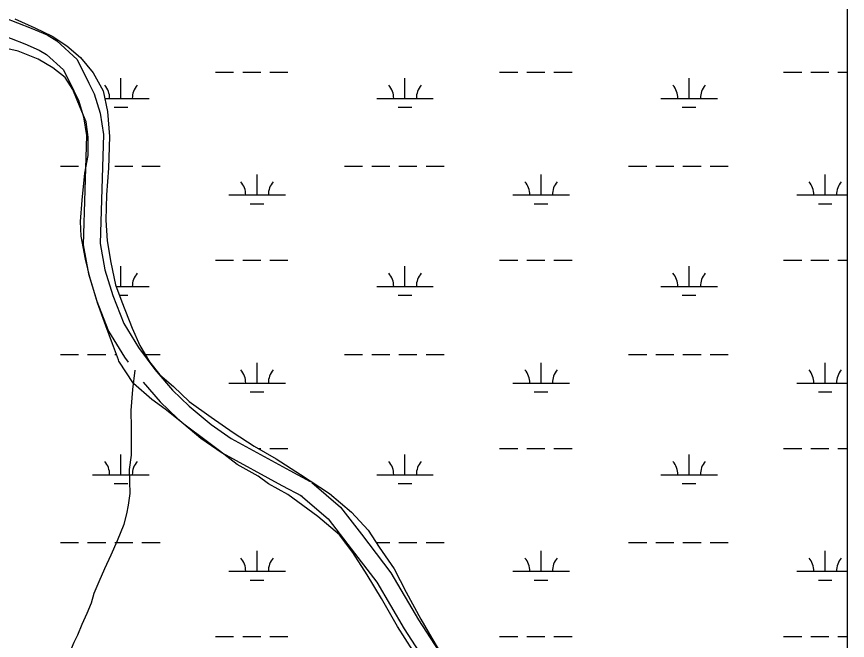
# Model space of a CAD drawing. Extents: x 3161564 to 3199464, y 849354 to 874788.
# Drawn here: x 3187009 to 3188477, y 870186 to 871289 of the extents above; entities that cross this region are included whole.
import ezdxf

# ---------------------------------------------------------------- set-up
doc = ezdxf.new("R2010")
doc.units = 0
doc.layers.add('V-ROAD-CNTR', color=7, linetype='Continuous')
doc.layers.add('V-WETL-SWMP', color=7, linetype='Continuous')

msp = doc.modelspace()

# ---------------------------------------------------------------- linework, layer by layer
at = {"layer": 'V-ROAD-CNTR'}
for points in [[(3186986.5, 871287.1), (3187034.8, 871268.8), (3187063.1, 871256.6), (3187080.2, 871246.3), (3187116.6, 871212.9), (3187137.1, 871171), (3187146.5, 871152.4), (3187156.9, 871118.5), (3187163, 871080.4), (3187156.9, 870887.6), (3187165.3, 870841.5), (3187179.4, 870795.8), (3187198.9, 870746.1), (3187224.7, 870703.7), (3187253.5, 870665.1), (3187285, 870628.7), (3187314, 870600.5), (3187353.2, 870567.6), (3187388.2, 870543.1), (3187492.1, 870486.5), (3187528.1, 870467.2)], [(3186974.8, 871259.5), (3187023.6, 871241), (3187049.4, 871229.9), (3187062.1, 871222.2), (3187092.2, 871194.7), (3187110.2, 871157.7), (3187118.5, 871141.2), (3187127.6, 871111.7), (3187133, 871078.5), (3187126.8, 870885.4), (3187136.1, 870834.4), (3187151, 870785.9), (3187171.9, 870732.7), (3187199.8, 870686.9), (3187206.4, 870678)], [(3187199.4, 870391.6), (3187204.2, 870409.7), (3187207, 870425.3), (3187209.9, 870445.9), (3187209.6, 870467), (3187208.8, 870488.4), (3187212.1, 870513.3), (3187212.2, 870537.1), (3187212.6, 870562.1), (3187212, 870592.7), (3187215, 870629.4), (3187219.1, 870663.8)], [(3187233.1, 870642.9), (3187263.2, 870608.1), (3187293.8, 870578.2), (3187334.9, 870543.8), (3187372.3, 870517.6), (3187477.8, 870460.1), (3187513.9, 870440.8)], [(3187530.8, 870465.4), (3187581.5, 870421.7), (3187618.5, 870373.9), (3187670.8, 870305.7), (3187719.4, 870222.4), (3187775.8, 870135.2), (3187832.2, 870060.2), (3187903.2, 869952.3), (3187922.3, 869922.8)], [(3187511.2, 870442.6), (3187559.7, 870401), (3187594.7, 870355.6), (3187645.9, 870288.9), (3187693.9, 870206.7), (3187751.2, 870118.1), (3187807.6, 870043), (3187878.9, 869934.7), (3187895.7, 869909.2)], [(3187171.4, 869991.4), (3187161.8, 870019.4), (3187153.9, 870042), (3187142.7, 870072.4), (3187132.1, 870097.1), (3187120.5, 870124.1), (3187112.8, 870145.2), (3187107.7, 870158.5), (3187106.4, 870166.2), (3187106.3, 870171.6), (3187111.1, 870182.9), (3187117.6, 870195.7), (3187125.2, 870214.8), (3187134.2, 870234.4), (3187141.7, 870252.6), (3187146.6, 870269.5), (3187155.3, 870290.4), (3187165.3, 870313.1), (3187176.4, 870337.1), (3187187.9, 870363), (3187199.4, 870391.6)]]:
    msp.add_lwpolyline(points, dxfattribs=at)
at = {"layer": 'V-WETL-SWMP'}
for p, q in [((3188477.3, 862973.2), (3188477.3, 871379.4)), ((3187006.3, 871285), (3187041.8, 871269.1)), ((3187041.8, 871269.1), (3187072.4, 871254.5)), ((3187072.4, 871254.5), (3187098.2, 871237.4)), ((3187012.4, 871227.9), (3186962.6, 871239.3)), ((3187098.2, 871237.4), (3187122.3, 871216.9)), ((3187047.3, 871213.7), (3187012.4, 871227.9)), ((3187073.2, 871198.3), (3187047.3, 871213.7)), ((3187122.3, 871216.9), (3187144.6, 871189.5)), ((3187095.2, 871181.2), (3187073.2, 871198.3)), ((3187144.6, 871189.5), (3187162.3, 871157.5)), ((3187360.8, 871190.8), (3187392.8, 871190.8)), ((3187408.8, 871190.8), (3187440.8, 871190.8)), ((3187456.8, 871190.8), (3187488.8, 871190.8)), ((3187862.7, 871190.8), (3187894.7, 871190.8)), ((3187910.7, 871190.8), (3187942.7, 871190.8)), ((3187958.7, 871190.8), (3187990.7, 871190.8)), ((3188364.6, 871190.8), (3188396.6, 871190.8)), ((3188412.6, 871190.8), (3188444.6, 871190.8)), ((3188460.6, 871190.8), (3188477.3, 871190.8)), ((3187108.8, 871160.1), (3187095.2, 871181.2)), ((3187193.7, 871144.4), (3187193.7, 871180.4)), ((3187695.6, 871144.4), (3187695.6, 871180.4)), ((3188197.5, 871144.4), (3188197.5, 871180.4)), ((3187121.9, 871128.5), (3187108.8, 871160.1)), ((3187162.3, 871157.5), (3187170.2, 871121.1)), ((3187165.1, 871144.4), (3187243.7, 871144.4)), ((3187645.6, 871144.4), (3187745.6, 871144.4)), ((3188147.5, 871144.4), (3188247.5, 871144.4)), ((3187132.2, 871102.9), (3187121.9, 871128.5)), ((3187170.2, 871121.1), (3187173.2, 871077)), ((3187181.7, 871128.9), (3187205.7, 871128.9)), ((3187683.6, 871128.9), (3187707.6, 871128.9)), ((3188185.5, 871128.9), (3188209.5, 871128.9)), ((3187135.7, 871075.7), (3187132.2, 871102.9)), ((3187135.5, 871043.3), (3187135.7, 871075.7)), ((3187173.2, 871077), (3187172, 871021.1)), ((3187130, 871012.3), (3187135.5, 871043.3)), ((3187086.9, 871024.3), (3187118.9, 871024.3)), ((3187124.9, 870964.4), (3187130, 871012.3)), ((3187172, 871021.1), (3187168.4, 870973.8)), ((3187182.9, 871024.3), (3187214.9, 871024.3)), ((3187230.9, 871024.3), (3187262.9, 871024.3)), ((3187588.8, 871024.3), (3187620.8, 871024.3)), ((3187636.8, 871024.3), (3187668.8, 871024.3)), ((3187684.8, 871024.3), (3187716.8, 871024.3)), ((3187732.8, 871024.3), (3187764.8, 871024.3)), ((3188090.7, 871024.3), (3188122.7, 871024.3)), ((3188138.7, 871024.3), (3188170.7, 871024.3)), ((3188186.7, 871024.3), (3188218.7, 871024.3)), ((3188234.7, 871024.3), (3188266.7, 871024.3)), ((3187434.2, 870973.6), (3187434.2, 871009.6)), ((3187936.1, 870973.6), (3187936.1, 871009.6)), ((3188438, 870973.6), (3188438, 871009.6)), ((3187168.4, 870973.8), (3187167, 870929)), ((3187384.2, 870973.6), (3187484.2, 870973.6)), ((3187886.1, 870973.6), (3187986.1, 870973.6)), ((3188388, 870973.6), (3188477.3, 870973.6)), ((3187122.5, 870926.5), (3187124.9, 870964.4)), ((3187422.2, 870958.1), (3187446.2, 870958.1)), ((3187924.1, 870958.1), (3187948.1, 870958.1)), ((3188426, 870958.1), (3188450, 870958.1)), ((3187123.4, 870900.6), (3187122.5, 870926.5)), ((3187167, 870929), (3187169.5, 870892.5)), ((3187130.9, 870860), (3187123.4, 870900.6)), ((3187169.5, 870892.5), (3187175.8, 870854.4)), ((3187138.8, 870828.3), (3187130.9, 870860)), ((3187175.8, 870854.4), (3187183.8, 870814.6)), ((3187360.8, 870858.1), (3187392.8, 870858.1)), ((3187408.8, 870858.1), (3187440.8, 870858.1)), ((3187456.8, 870858.1), (3187488.8, 870858.1)), ((3187862.7, 870858.1), (3187894.7, 870858.1)), ((3187910.7, 870858.1), (3187942.7, 870858.1)), ((3187958.7, 870858.1), (3187990.7, 870858.1)), ((3188364.6, 870858.1), (3188396.6, 870858.1)), ((3188412.6, 870858.1), (3188444.6, 870858.1)), ((3188460.6, 870858.1), (3188477.3, 870858.1)), ((3187193.7, 870811.7), (3187193.7, 870847.7)), ((3187695.6, 870811.7), (3187695.6, 870847.7)), ((3188197.5, 870811.7), (3188197.5, 870847.7)), ((3187152.4, 870783.2), (3187138.8, 870828.3)), ((3187143.7, 870811.7), (3187143.8, 870811.7)), ((3187183.8, 870814.6), (3187195.2, 870784.8)), ((3187184.9, 870811.7), (3187243.7, 870811.7)), ((3187645.6, 870811.7), (3187745.6, 870811.7)), ((3188147.5, 870811.7), (3188247.5, 870811.7)), ((3187190.8, 870796.3), (3187205.7, 870796.3)), ((3187683.6, 870796.3), (3187707.6, 870796.3)), ((3188185.5, 870796.3), (3188209.5, 870796.3)), ((3187167.2, 870742.5), (3187152.4, 870783.2)), ((3187195.2, 870784.8), (3187213.4, 870738.4)), ((3187178.8, 870710.4), (3187167.2, 870742.5)), ((3187213.4, 870738.4), (3187227.2, 870707.3)), ((3187189.2, 870682.2), (3187178.8, 870710.4)), ((3187227.2, 870707.3), (3187244.3, 870678.7)), ((3187086.9, 870691.6), (3187118.9, 870691.6)), ((3187134.9, 870691.6), (3187166.9, 870691.6)), ((3187182.9, 870691.6), (3187185.7, 870691.6)), ((3187236.6, 870691.6), (3187262.9, 870691.6)), ((3187588.8, 870691.6), (3187620.8, 870691.6)), ((3187636.8, 870691.6), (3187668.8, 870691.6)), ((3187684.8, 870691.6), (3187716.8, 870691.6)), ((3187732.8, 870691.6), (3187764.8, 870691.6)), ((3188090.7, 870691.6), (3188122.7, 870691.6)), ((3188138.7, 870691.6), (3188170.7, 870691.6)), ((3188186.7, 870691.6), (3188218.7, 870691.6)), ((3188234.7, 870691.6), (3188266.7, 870691.6)), ((3187190.2, 870679.7), (3187189.2, 870682.2)), ((3187215.6, 870640.1), (3187190.2, 870679.7)), ((3187244.3, 870678.7), (3187262.4, 870655.9)), ((3187434.2, 870640.9), (3187434.2, 870676.9)), ((3187936.1, 870640.9), (3187936.1, 870676.9)), ((3188438, 870640.9), (3188438, 870676.9)), ((3187262.4, 870655.9), (3187286.5, 870635)), ((3187248.2, 870612), (3187215.6, 870640.1)), ((3187286.5, 870635), (3187314.2, 870608.5)), ((3187384.2, 870640.9), (3187484.2, 870640.9)), ((3187886.1, 870640.9), (3187986.1, 870640.9)), ((3188388, 870640.9), (3188477.3, 870640.9)), ((3187422.2, 870625.4), (3187446.2, 870625.4)), ((3187924.1, 870625.4), (3187948.1, 870625.4)), ((3188426, 870625.4), (3188450, 870625.4)), ((3187271.9, 870595.2), (3187248.2, 870612)), ((3187314.2, 870608.5), (3187353.2, 870580.5)), ((3187307, 870566.8), (3187271.9, 870595.2)), ((3187353.2, 870580.5), (3187391.9, 870553.4)), ((3187344, 870538.7), (3187307, 870566.8)), ((3187391.9, 870553.4), (3187429.3, 870529.6)), ((3187368.1, 870521), (3187344, 870538.7)), ((3187429.3, 870529.6), (3187467.7, 870507)), ((3187193.7, 870479), (3187193.7, 870515)), ((3187360.8, 870525.4), (3187362.1, 870525.4)), ((3187398.9, 870497.3), (3187368.1, 870521)), ((3187436.3, 870525.4), (3187440.8, 870525.4)), ((3187456.8, 870525.4), (3187488.8, 870525.4)), ((3187695.6, 870479), (3187695.6, 870515)), ((3187862.7, 870525.4), (3187894.7, 870525.4)), ((3187910.7, 870525.4), (3187942.7, 870525.4)), ((3187958.7, 870525.4), (3187990.7, 870525.4)), ((3188197.5, 870479), (3188197.5, 870515)), ((3188364.6, 870525.4), (3188396.6, 870525.4)), ((3188412.6, 870525.4), (3188444.6, 870525.4)), ((3188460.6, 870525.4), (3188477.3, 870525.4)), ((3187467.7, 870507), (3187510.8, 870479.3)), ((3187436.3, 870476.2), (3187398.9, 870497.3)), ((3187143.7, 870479), (3187243.7, 870479)), ((3187454.6, 870462.7), (3187436.3, 870476.2)), ((3187510.8, 870479.3), (3187562, 870445.7)), ((3187645.6, 870479), (3187745.6, 870479)), ((3188147.5, 870479), (3188247.5, 870479)), ((3187181.7, 870463.6), (3187205.7, 870463.6)), ((3187488.3, 870443.9), (3187454.6, 870462.7)), ((3187683.6, 870463.6), (3187707.6, 870463.6)), ((3188185.5, 870463.6), (3188209.5, 870463.6)), ((3187541.6, 870405.2), (3187488.3, 870443.9)), ((3187562, 870445.7), (3187600.8, 870412.8)), ((3187600.8, 870412.8), (3187630.3, 870381.1)), ((3187579.6, 870372.5), (3187541.6, 870405.2)), ((3187630.3, 870381.1), (3187650, 870351.2)), ((3187603.3, 870341.6), (3187579.6, 870372.5)), ((3187086.9, 870358.9), (3187118.9, 870358.9)), ((3187134.9, 870358.9), (3187166.9, 870358.9)), ((3187182.9, 870358.9), (3187214.9, 870358.9)), ((3187230.9, 870358.9), (3187262.9, 870358.9)), ((3187588.8, 870358.9), (3187590, 870358.9)), ((3187644.9, 870358.9), (3187668.8, 870358.9)), ((3187684.8, 870358.9), (3187716.8, 870358.9)), ((3187732.8, 870358.9), (3187764.8, 870358.9)), ((3188090.7, 870358.9), (3188122.7, 870358.9)), ((3188138.7, 870358.9), (3188170.7, 870358.9)), ((3188186.7, 870358.9), (3188218.7, 870358.9)), ((3188234.7, 870358.9), (3188266.7, 870358.9)), ((3187434.2, 870308.2), (3187434.2, 870344.2)), ((3187628.9, 870302), (3187603.3, 870341.6)), ((3187650, 870351.2), (3187676.6, 870312.8)), ((3187936.1, 870308.2), (3187936.1, 870344.2)), ((3188438, 870308.2), (3188438, 870344.2)), ((3187384.2, 870308.2), (3187484.2, 870308.2)), ((3187676.6, 870312.8), (3187697.5, 870271.5)), ((3187886.1, 870308.2), (3187986.1, 870308.2)), ((3188388, 870308.2), (3188477.3, 870308.2)), ((3187653.9, 870260), (3187628.9, 870302)), ((3187422.2, 870292.8), (3187446.2, 870292.8)), ((3187924.1, 870292.8), (3187948.1, 870292.8)), ((3188426, 870292.8), (3188450, 870292.8)), ((3187697.5, 870271.5), (3187723.3, 870223.5)), ((3187682.2, 870210.9), (3187653.9, 870260)), ((3187723.3, 870223.5), (3187743.3, 870189.8)), ((3187709.3, 870168.3), (3187682.2, 870210.9)), ((3187360.8, 870192.8), (3187392.8, 870192.8)), ((3187408.8, 870192.8), (3187440.8, 870192.8)), ((3187456.8, 870192.8), (3187488.8, 870192.8)), ((3187862.7, 870192.8), (3187894.7, 870192.8)), ((3187910.7, 870192.8), (3187942.7, 870192.8)), ((3187958.7, 870192.8), (3187990.7, 870192.8)), ((3188364.6, 870192.8), (3188396.6, 870192.8)), ((3188412.6, 870192.8), (3188444.6, 870192.8)), ((3188460.6, 870192.8), (3188477.3, 870192.8)), ((3187743.3, 870189.8), (3187763.8, 870155.4))]:
    msp.add_line(p, q, dxfattribs=at)
for centre, start, end in [((3187138.5, 871144.8), 359.2282, 40.7718), ((3187249, 871144.8), 139.2282, 180.7718), ((3187640.4, 871144.8), 359.2282, 40.7718), ((3187750.9, 871144.8), 139.2282, 180.7718), ((3188142.3, 871144.8), 359.2282, 40.7718), ((3188252.8, 871144.8), 139.2282, 180.7718), ((3187378.9, 870974), 359.2282, 40.7718), ((3187489.4, 870974), 139.2282, 180.7718), ((3187880.8, 870974), 359.2282, 40.7718), ((3187991.3, 870974), 139.2282, 180.7718), ((3188382.8, 870974), 359.2282, 40.7718), ((3188493.2, 870974), 139.2282, 180.7718), ((3187249, 870812.2), 139.2282, 180.7718), ((3187640.4, 870812.2), 359.2282, 40.7718), ((3187750.9, 870812.2), 139.2282, 180.7718), ((3188142.3, 870812.2), 359.2282, 40.7718), ((3188252.8, 870812.2), 139.2282, 180.7718), ((3187378.9, 870641.4), 359.2282, 40.7718), ((3187489.4, 870641.4), 139.2282, 180.7718), ((3187880.8, 870641.4), 359.2282, 40.7718), ((3187991.3, 870641.4), 139.2282, 180.7718), ((3188382.8, 870641.4), 359.2282, 40.7718), ((3188493.2, 870641.4), 139.2282, 180.7718), ((3187138.5, 870479.5), 359.2282, 40.7718), ((3187249, 870479.5), 139.2282, 180.7718), ((3187640.4, 870479.5), 359.2282, 40.7718), ((3187750.9, 870479.5), 139.2282, 180.7718), ((3188142.3, 870479.5), 359.2282, 40.7718), ((3188252.8, 870479.5), 139.2282, 180.7718), ((3187378.9, 870308.7), 359.2282, 40.7718), ((3187489.4, 870308.7), 139.2282, 180.7718), ((3187880.8, 870308.7), 359.2282, 40.7718), ((3187991.3, 870308.7), 139.2282, 180.7718), ((3188382.8, 870308.7), 359.2282, 40.7718), ((3188493.2, 870308.7), 139.2282, 180.7718)]:
    msp.add_arc(centre, 35.2, start, end, dxfattribs=at)

doc.saveas('drawing.dxf')
